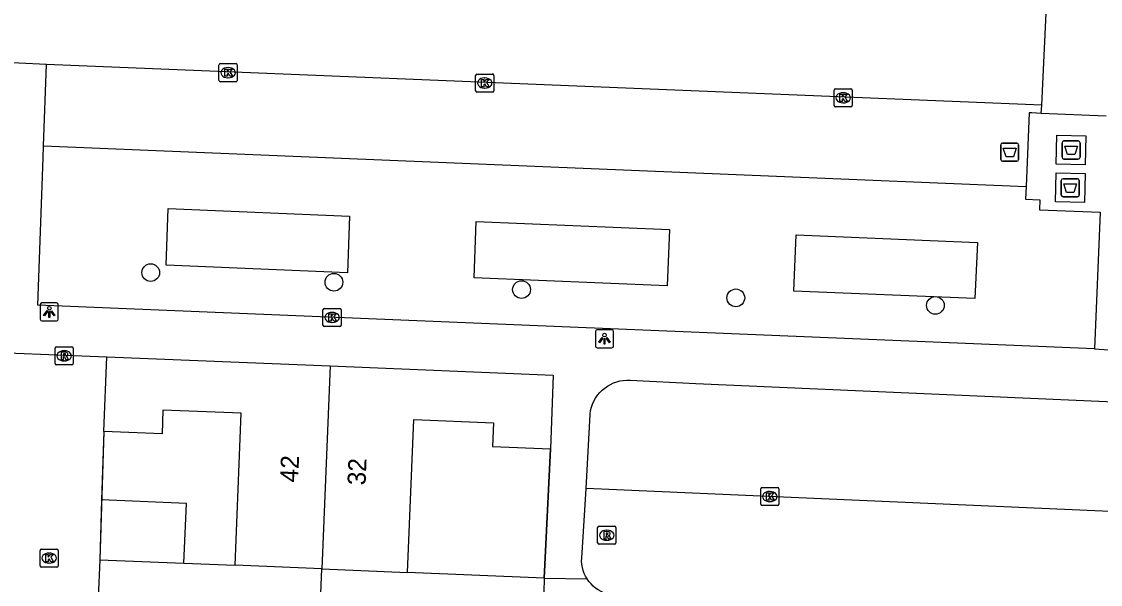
# Model space of a CAD drawing. Extents: x 160787 to 161428, y 386828 to 387483.
# Drawn here: x 161201.6 to 161261.1, y 387362.9 to 387394 of the extents above; entities that cross this region are included whole.
import ezdxf

# ---------------------------------------------------------------- set-up
doc = ezdxf.new("R2010")
doc.units = 0
for name, color, linetype in [('IMGEO_Afval_apart_plaats', 7, 'Continuous'), ('IMGEO_Boom', 7, 'Continuous'), ('IMGEO_Groenvoorziening', 7, 'Continuous'), ('IMGEO_Kolk', 7, 'Continuous'), ('IMGEO_Lichtpunt', 7, 'Continuous'), ('IMGEO_Muur', 7, 'Continuous'), ('IMGEO_Pand', 7, 'Continuous'), ('IMGEO_Pand_nummerreeks', 7, 'Continuous'), ('IMGEO_Parkeervlak_open', 7, 'Continuous'), ('IMGEO_Rijbaan_lokaal_gesloten', 7, 'Continuous'), ('IMGEO_Rijbaan_lokaal_open', 7, 'Continuous'), ('IMGEO_Rioolput', 7, 'Continuous'), ('IMGEO_Voetpad_gesloten', 7, 'Continuous'), ('IMGEO_Voetpad_open', 7, 'Continuous')]:
    doc.layers.add(name, color=color, linetype=linetype)

msp = doc.modelspace()

# ---------------------------------------------------------------- linework, layer by layer
at = {"layer": 'IMGEO_Afval_apart_plaats'}
for p, q in [((161255.607, 387386.338), (161255.607, 387387.138)), ((161255.607, 387387.138), (161255.607, 387386.338)), ((161255.707, 387387.238), (161256.497, 387387.238)), ((161256.497, 387387.238), (161255.707, 387387.238)), ((161256.597, 387387.138), (161256.597, 387386.338)), ((161256.597, 387386.338), (161256.597, 387387.138)), ((161258.993, 387386.457), (161258.993, 387387.257)), ((161258.993, 387387.257), (161258.993, 387386.457)), ((161259.093, 387387.357), (161259.883, 387387.357)), ((161259.883, 387387.357), (161259.093, 387387.357)), ((161259.983, 387387.257), (161259.983, 387386.457)), ((161259.983, 387386.457), (161259.983, 387387.257)), ((161256.497, 387386.238), (161255.707, 387386.238)), ((161255.707, 387386.238), (161256.497, 387386.238)), ((161259.883, 387386.357), (161259.093, 387386.357)), ((161259.093, 387386.357), (161259.883, 387386.357)), ((161259.048, 387385.273), (161259.838, 387385.273)), ((161259.838, 387385.273), (161259.048, 387385.273)), ((161258.948, 387384.373), (161258.948, 387385.173)), ((161258.948, 387385.173), (161258.948, 387384.373)), ((161259.938, 387385.173), (161259.938, 387384.373)), ((161259.938, 387384.373), (161259.938, 387385.173)), ((161259.838, 387384.273), (161259.048, 387384.273)), ((161259.048, 387384.273), (161259.838, 387384.273))]:
    msp.add_line(p, q, dxfattribs=at)
for points in [[(161259.136, 387387.071), (161259.84, 387387.071), (161259.691, 387386.601), (161259.285, 387386.601), (161259.136, 387387.071)], [(161255.75, 387386.952), (161256.454, 387386.952), (161256.305, 387386.482), (161255.899, 387386.482), (161255.75, 387386.952)], [(161259.091, 387384.987), (161259.795, 387384.987), (161259.646, 387384.517), (161259.24, 387384.517), (161259.091, 387384.987)]]:
    msp.add_lwpolyline(points, dxfattribs=at)
for centre, start, end in [((161255.707, 387387.138), 90, 180), ((161255.707, 387387.138), 90, 180), ((161256.497, 387387.138), 0, 90), ((161256.497, 387387.138), 360, 90), ((161259.093, 387387.257), 90, 180), ((161259.093, 387387.257), 90, 180), ((161259.883, 387387.257), 0, 90), ((161259.883, 387387.257), 360, 90), ((161259.093, 387386.457), 180, 270), ((161259.093, 387386.457), 180, 270), ((161259.883, 387386.457), 270, 0), ((161259.883, 387386.457), 270, 0), ((161255.707, 387386.338), 180, 270), ((161255.707, 387386.338), 180, 270), ((161256.497, 387386.338), 270, 0), ((161256.497, 387386.338), 270, 0), ((161259.048, 387385.173), 90, 180), ((161259.048, 387385.173), 90, 180), ((161259.838, 387385.173), 0, 90), ((161259.838, 387385.173), 360, 90), ((161259.048, 387384.373), 180, 270), ((161259.048, 387384.373), 180, 270), ((161259.838, 387384.373), 270, 0), ((161259.838, 387384.373), 270, 0)]:
    msp.add_arc(centre, 0.1, start, end, dxfattribs=at)
at = {"layer": 'IMGEO_Boom'}
for centre in [(161208.704, 387380.086), (161218.814, 387379.554), (161229.165, 387379.149), (161240.99, 387378.694), (161252.001, 387378.277)]:
    msp.add_circle(centre, 0.489, dxfattribs=at)
at = {"layer": 'IMGEO_Groenvoorziening'}
for points in [[(161219.555, 387380.081), (161209.563, 387380.494), (161209.676, 387383.625), (161219.667, 387383.206), (161219.555, 387380.081)], [(161226.661, 387382.913), (161237.333, 387382.466), (161237.193, 387379.353), (161226.549, 387379.792), (161226.661, 387382.913)], [(161244.327, 387382.173), (161254.318, 387381.754), (161254.178, 387378.651), (161244.187, 387379.063), (161244.327, 387382.173)]]:
    msp.add_lwpolyline(points, dxfattribs=at)
at = {"layer": 'IMGEO_Kolk'}
for p, q in [((161212.472, 387390.703), (161212.472, 387391.555)), ((161212.547, 387391.629), (161213.399, 387391.629)), ((161212.96, 387391.409), (161212.985, 387391.409)), ((161213.473, 387391.555), (161213.473, 387390.703)), ((161213.399, 387390.629), (161212.547, 387390.629)), ((161212.983, 387390.849), (161212.958, 387390.849)), ((161226.633, 387390.129), (161226.633, 387390.981)), ((161226.708, 387391.055), (161227.56, 387391.055)), ((161227.121, 387390.835), (161227.146, 387390.835)), ((161227.634, 387390.981), (161227.634, 387390.129)), ((161227.56, 387390.055), (161226.708, 387390.055)), ((161227.144, 387390.275), (161227.119, 387390.275)), ((161246.41, 387389.316), (161246.41, 387390.168)), ((161246.485, 387390.242), (161247.337, 387390.242)), ((161246.898, 387390.022), (161246.923, 387390.022)), ((161247.411, 387390.168), (161247.411, 387389.316)), ((161246.921, 387389.462), (161246.896, 387389.462)), ((161247.337, 387389.242), (161246.485, 387389.242)), ((161218.285, 387378.113), (161219.137, 387378.113)), ((161218.21, 387377.187), (161218.21, 387378.039)), ((161218.698, 387377.893), (161218.723, 387377.893)), ((161219.211, 387378.039), (161219.211, 387377.187)), ((161219.137, 387377.113), (161218.285, 387377.113)), ((161218.721, 387377.333), (161218.696, 387377.333)), ((161242.364, 387367.295), (161242.364, 387368.147)), ((161242.439, 387368.221), (161243.291, 387368.221)), ((161242.852, 387368.001), (161242.877, 387368.001)), ((161243.365, 387368.147), (161243.365, 387367.295)), ((161242.875, 387367.441), (161242.85, 387367.441)), ((161243.291, 387367.221), (161242.439, 387367.221)), ((161202.601, 387363.898), (161202.601, 387364.75)), ((161202.676, 387364.824), (161203.528, 387364.824)), ((161203.089, 387364.604), (161203.114, 387364.604)), ((161203.602, 387364.75), (161203.602, 387363.898)), ((161203.528, 387363.824), (161202.676, 387363.824)), ((161203.112, 387364.044), (161203.087, 387364.044))]:
    msp.add_line(p, q, dxfattribs=at)
for points in [[(161212.472, 387390.703), (161212.472, 387391.555)], [(161212.547, 387391.629), (161213.399, 387391.629)], [(161212.793, 387391.329), (161212.916, 387391.329), (161212.916, 387391.178), (161213.046, 387391.329), (161213.21, 387391.329), (161213.064, 387391.178), (161213.217, 387390.929), (161213.065, 387390.929), (161212.98, 387391.093), (161212.916, 387391.026), (161212.916, 387390.929), (161212.793, 387390.929), (161212.793, 387391.329)], [(161213.473, 387391.555), (161213.473, 387390.703)], [(161213.399, 387390.629), (161212.547, 387390.629)], [(161226.633, 387390.129), (161226.633, 387390.981)], [(161226.708, 387391.055), (161227.56, 387391.055)], [(161226.954, 387390.755), (161227.077, 387390.755), (161227.077, 387390.604), (161227.207, 387390.755), (161227.371, 387390.755), (161227.225, 387390.604), (161227.378, 387390.355), (161227.226, 387390.355), (161227.141, 387390.519), (161227.077, 387390.452), (161227.077, 387390.355), (161226.954, 387390.355), (161226.954, 387390.755)], [(161227.634, 387390.981), (161227.634, 387390.129)], [(161227.56, 387390.055), (161226.708, 387390.055)], [(161246.41, 387389.316), (161246.41, 387390.168)], [(161246.485, 387390.242), (161247.337, 387390.242)], [(161247.411, 387390.168), (161247.411, 387389.316)], [(161246.731, 387389.942), (161246.854, 387389.942), (161246.854, 387389.791), (161246.984, 387389.942), (161247.148, 387389.942), (161247.002, 387389.791), (161247.155, 387389.542), (161247.003, 387389.542), (161246.918, 387389.706), (161246.854, 387389.639), (161246.854, 387389.542), (161246.731, 387389.542), (161246.731, 387389.942)], [(161247.337, 387389.242), (161246.485, 387389.242)], [(161218.285, 387378.113), (161219.137, 387378.113)], [(161218.21, 387377.187), (161218.21, 387378.039)], [(161218.531, 387377.813), (161218.654, 387377.813), (161218.654, 387377.662), (161218.784, 387377.813), (161218.948, 387377.813), (161218.802, 387377.662), (161218.955, 387377.413), (161218.803, 387377.413), (161218.718, 387377.577), (161218.654, 387377.51), (161218.654, 387377.413), (161218.531, 387377.413), (161218.531, 387377.813)], [(161219.211, 387378.039), (161219.211, 387377.187)], [(161219.137, 387377.113), (161218.285, 387377.113)], [(161242.364, 387367.295), (161242.364, 387368.147)], [(161242.439, 387368.221), (161243.291, 387368.221)], [(161243.365, 387368.147), (161243.365, 387367.295)], [(161242.685, 387367.921), (161242.808, 387367.921), (161242.808, 387367.77), (161242.938, 387367.921), (161243.102, 387367.921), (161242.956, 387367.77), (161243.109, 387367.521), (161242.957, 387367.521), (161242.872, 387367.685), (161242.808, 387367.618), (161242.808, 387367.521), (161242.685, 387367.521), (161242.685, 387367.921)], [(161243.291, 387367.221), (161242.439, 387367.221)], [(161202.601, 387363.898), (161202.601, 387364.75)], [(161202.676, 387364.824), (161203.528, 387364.824)], [(161202.922, 387364.524), (161203.045, 387364.524), (161203.045, 387364.373), (161203.175, 387364.524), (161203.339, 387364.524), (161203.193, 387364.373), (161203.346, 387364.124), (161203.194, 387364.124), (161203.109, 387364.288), (161203.045, 387364.221), (161203.045, 387364.124), (161202.922, 387364.124), (161202.922, 387364.524)], [(161203.602, 387364.75), (161203.602, 387363.898)], [(161203.528, 387363.824), (161202.676, 387363.824)]]:
    msp.add_lwpolyline(points, dxfattribs=at)
for centre, start, end in [((161212.549, 387391.553), 91.55205, 178.44795), ((161212.549, 387391.553), 91.55205, 178.44795), ((161213.397, 387391.553), 1.55205, 88.44795), ((161213.397, 387391.553), 1.55205, 88.44795), ((161212.549, 387390.705), 181.55205, 268.44795), ((161212.549, 387390.705), 181.55205, 268.44795), ((161213.397, 387390.705), 271.55205, 358.44795), ((161213.397, 387390.705), 271.55205, 358.44795), ((161226.71, 387390.979), 91.55205, 178.44795), ((161226.71, 387390.979), 91.55205, 178.44795), ((161227.558, 387390.979), 1.55205, 88.44795), ((161227.558, 387390.979), 1.55205, 88.44795), ((161226.71, 387390.131), 181.55205, 268.44795), ((161226.71, 387390.131), 181.55205, 268.44795), ((161227.558, 387390.131), 271.55205, 358.44795), ((161227.558, 387390.131), 271.55205, 358.44795), ((161246.487, 387390.166), 91.55205, 178.44795), ((161246.487, 387390.166), 91.55205, 178.44795), ((161247.335, 387390.166), 1.55205, 88.44795), ((161247.335, 387390.166), 1.55205, 88.44795), ((161246.487, 387389.318), 181.55205, 268.44795), ((161246.487, 387389.318), 181.55205, 268.44795), ((161247.335, 387389.318), 271.55205, 358.44795), ((161247.335, 387389.318), 271.55205, 358.44795), ((161218.287, 387378.037), 91.55205, 178.44795), ((161218.287, 387378.037), 91.55205, 178.44795), ((161219.135, 387378.037), 1.55205, 88.44795), ((161219.135, 387378.037), 1.55205, 88.44795), ((161218.287, 387377.189), 181.55205, 268.44795), ((161218.287, 387377.189), 181.55205, 268.44795), ((161219.135, 387377.189), 271.55205, 358.44795), ((161219.135, 387377.189), 271.55205, 358.44795), ((161242.441, 387368.145), 91.55205, 178.44795), ((161242.441, 387368.145), 91.55205, 178.44795), ((161243.289, 387368.145), 1.55205, 88.44795), ((161243.289, 387368.145), 1.55205, 88.44795), ((161242.441, 387367.297), 181.55205, 268.44795), ((161242.441, 387367.297), 181.55205, 268.44795), ((161243.289, 387367.297), 271.55205, 358.44795), ((161243.289, 387367.297), 271.55205, 358.44795), ((161202.678, 387364.748), 91.55205, 178.44795), ((161202.678, 387364.748), 91.55205, 178.44795), ((161203.526, 387364.748), 1.55205, 88.44795), ((161203.526, 387364.748), 1.55205, 88.44795), ((161202.678, 387363.9), 181.55205, 268.44795), ((161202.678, 387363.9), 181.55205, 268.44795), ((161203.526, 387363.9), 271.55205, 358.44795), ((161203.526, 387363.9), 271.55205, 358.44795)]:
    msp.add_arc(centre, 0.0765, start, end, dxfattribs=at)
for centre, major_axis, ratio, start_param, end_param in [((161212.959, 387391.129), (-0.387, 0.002), 0.722429, 4.712389, 7.853982), ((161212.984, 387391.129), (-0.39, 0.002), 0.717154, 1.570796, 4.712389), ((161227.12, 387390.555), (-0.387, 0.002), 0.722429, 4.712389, 7.853982), ((161227.145, 387390.555), (-0.39, 0.002), 0.717154, 1.570796, 4.712389), ((161246.897, 387389.742), (-0.387, 0.002), 0.722429, 4.712389, 7.853982), ((161246.922, 387389.742), (-0.39, 0.002), 0.717154, 1.570796, 4.712389), ((161218.697, 387377.613), (-0.387, 0.002), 0.722429, 4.712389, 7.853982), ((161218.722, 387377.613), (-0.39, 0.002), 0.717154, 1.570796, 4.712389), ((161242.851, 387367.721), (-0.387, 0.002), 0.722429, 4.712389, 7.853982), ((161242.876, 387367.721), (-0.39, 0.002), 0.717154, 1.570796, 4.712389), ((161203.088, 387364.324), (-0.387, 0.002), 0.722429, 4.712389, 7.853982), ((161203.113, 387364.324), (-0.39, 0.002), 0.717154, 1.570796, 4.712389)]:
    msp.add_ellipse(centre, major_axis=major_axis, ratio=ratio, start_param=start_param, end_param=end_param, dxfattribs=at)
at = {"layer": 'IMGEO_Lichtpunt'}
for p, q in [((161202.61, 387378.323), (161202.61, 387377.516)), ((161202.61, 387378.323), (161202.61, 387377.516)), ((161203.512, 387378.418), (161202.704, 387378.418)), ((161203.512, 387378.418), (161202.704, 387378.418)), ((161203.606, 387377.516), (161203.606, 387378.323)), ((161203.606, 387377.516), (161203.606, 387378.323)), ((161202.704, 387377.422), (161203.512, 387377.422)), ((161202.704, 387377.422), (161203.512, 387377.422)), ((161234.146, 387376.935), (161233.338, 387376.935)), ((161234.146, 387376.935), (161233.338, 387376.935)), ((161233.244, 387376.84), (161233.244, 387376.033)), ((161233.244, 387376.84), (161233.244, 387376.033)), ((161234.24, 387376.033), (161234.24, 387376.84)), ((161234.24, 387376.033), (161234.24, 387376.84)), ((161233.338, 387375.939), (161234.146, 387375.939)), ((161233.338, 387375.939), (161234.146, 387375.939))]:
    msp.add_line(p, q, dxfattribs=at)
for points in [[(161202.984, 387377.987), (161203.023, 387377.959), (161202.835, 387377.697), (161202.797, 387377.724), (161202.984, 387377.987)], [(161203.086, 387377.939), (161203.133, 387377.939), (161203.133, 387377.617), (161203.086, 387377.617), (161203.086, 387377.939)], [(161203.196, 387377.959), (161203.234, 387377.986), (161203.421, 387377.724), (161203.382, 387377.696), (161203.196, 387377.959)], [(161233.618, 387376.504), (161233.657, 387376.476), (161233.469, 387376.214), (161233.431, 387376.241), (161233.618, 387376.504)], [(161233.72, 387376.456), (161233.767, 387376.456), (161233.767, 387376.134), (161233.72, 387376.134), (161233.72, 387376.456)], [(161233.83, 387376.476), (161233.868, 387376.503), (161234.055, 387376.241), (161234.016, 387376.213), (161233.83, 387376.476)]]:
    msp.add_lwpolyline(points, dxfattribs=at)
for centre in [(161203.109, 387378.121), (161233.743, 387376.638)]:
    msp.add_circle(centre, 0.0994, dxfattribs=at)
for centre, start, end in [((161202.704, 387378.323), 90, 180), ((161202.704, 387378.323), 90, 180), ((161203.512, 387378.323), 0, 90), ((161203.512, 387378.323), 0, 90), ((161202.704, 387377.516), 180, 270), ((161202.704, 387377.516), 180, 270), ((161203.512, 387377.516), 270, 0), ((161203.512, 387377.516), 270, 360), ((161233.338, 387376.84), 90, 180), ((161233.338, 387376.84), 90, 180), ((161234.146, 387376.84), 0, 90), ((161234.146, 387376.84), 0, 90), ((161233.338, 387376.033), 180, 270), ((161233.338, 387376.033), 180, 270), ((161234.146, 387376.033), 270, 0), ((161234.146, 387376.033), 270, 360)]:
    msp.add_arc(centre, 0.0946, start, end, dxfattribs=at)
at = {"layer": 'IMGEO_Muur'}
for points in [[(161206.113, 387371.322), (161205.89, 387364.23)], [(161230.423, 387363.213), (161230.756, 387370.364)]]:
    msp.add_lwpolyline(points, dxfattribs=at)
at = {"layer": 'IMGEO_Pand'}
for points in [[(161206.113, 387371.322), (161206.28, 387375.428)], [(161206.28, 387375.428), (161218.6, 387374.931)], [(161218.6, 387374.931), (161218.148, 387363.724)], [(161218.6, 387374.931), (161230.92, 387374.433), (161230.756, 387370.364)], [(161213.363, 387363.929), (161213.703, 387372.32), (161209.381, 387372.496), (161209.328, 387371.191), (161206.113, 387371.322)], [(161222.872, 387363.52), (161223.214, 387371.968), (161227.613, 387371.79), (161227.56, 387370.493), (161230.756, 387370.364)], [(161205.994, 387367.533), (161205.89, 387364.23)], [(161210.538, 387364.043), (161210.671, 387367.344), (161205.994, 387367.533)], [(161205.89, 387364.23), (161205.72, 387360.028)], [(161205.89, 387364.23), (161210.538, 387364.043)], [(161210.538, 387364.043), (161213.363, 387363.929)], [(161218.148, 387363.724), (161213.363, 387363.929)], [(161217.692, 387352.423), (161218.148, 387363.724)], [(161218.148, 387363.724), (161222.872, 387363.52)], [(161230.423, 387363.213), (161222.872, 387363.52)], [(161230.423, 387363.213), (161230.392, 387362.441), (161230.253, 387358.994)]]:
    msp.add_lwpolyline(points, dxfattribs=at)
at = {"layer": 'IMGEO_Parkeervlak_open'}
msp.add_lwpolyline([(161202.796, 387387.096), (161257.007, 387384.84)], dxfattribs=at)
at = {"layer": 'IMGEO_Rijbaan_lokaal_gesloten'}
for points in [[(161202.958, 387391.583), (161201.435, 387391.646), (161201.019, 387391.663)], [(161257.868, 387389.334), (161202.958, 387391.583)]]:
    msp.add_lwpolyline(points, dxfattribs=at)
at = {"layer": 'IMGEO_Rijbaan_lokaal_open'}
for points in [[(161257.868, 387389.334), (161258.25, 387397.175)], [(161257.846, 387388.881), (161257.868, 387389.334)], [(161261.433, 387388.734), (161257.846, 387388.881)], [(161232.787, 387363.171), (161232.7, 387363.321), (161232.627, 387363.478), (161232.568, 387363.642), (161232.525, 387363.809), (161232.496, 387363.981), (161232.483, 387364.154), (161232.485, 387364.327), (161232.74, 387368.166)], [(161329.512, 387363.912), (161232.74, 387368.166)], [(161235.882, 387362.286), (161234.331, 387362.277), (161234.213, 387362.286), (161234.042, 387362.312), (161233.873, 387362.354), (161233.709, 387362.411), (161233.551, 387362.481), (161233.4, 387362.566), (161233.256, 387362.664), (161233.122, 387362.774), (161232.999, 387362.896), (161232.887, 387363.029), (161232.787, 387363.171)]]:
    msp.add_lwpolyline(points, dxfattribs=at)
at = {"layer": 'IMGEO_Rioolput'}
for p, q in [((161203.433, 387375.064), (161203.433, 387375.916)), ((161203.508, 387375.99), (161204.36, 387375.99)), ((161203.921, 387375.77), (161203.946, 387375.77)), ((161204.434, 387375.916), (161204.434, 387375.064)), ((161203.944, 387375.21), (161203.919, 387375.21)), ((161204.36, 387374.99), (161203.508, 387374.99)), ((161233.366, 387365.158), (161233.366, 387366.01)), ((161233.441, 387366.084), (161234.293, 387366.084)), ((161233.854, 387365.864), (161233.879, 387365.864)), ((161234.367, 387366.01), (161234.367, 387365.158)), ((161234.293, 387365.084), (161233.441, 387365.084)), ((161233.877, 387365.304), (161233.852, 387365.304))]:
    msp.add_line(p, q, dxfattribs=at)
for points in [[(161203.433, 387375.064), (161203.433, 387375.916)], [(161203.508, 387375.99), (161204.36, 387375.99)], [(161204.434, 387375.916), (161204.434, 387375.064)], [(161204.022, 387375.688), (161203.77, 387375.69), (161203.77, 387375.29)], [(161203.77, 387375.29), (161203.894, 387375.29), (161203.894, 387375.452), (161203.905, 387375.452)], [(161203.948, 387375.609), (161203.894, 387375.609), (161203.894, 387375.528)], [(161203.894, 387375.528), (161203.946, 387375.528)], [(161203.952, 387375.423), (161204.023, 387375.29), (161204.163, 387375.29), (161204.098, 387375.416)], [(161204.36, 387374.99), (161203.508, 387374.99)], [(161233.366, 387365.158), (161233.366, 387366.01)], [(161233.441, 387366.084), (161234.293, 387366.084)], [(161233.955, 387365.782), (161233.703, 387365.784), (161233.703, 387365.384)], [(161233.881, 387365.703), (161233.827, 387365.703), (161233.827, 387365.622)], [(161233.827, 387365.622), (161233.879, 387365.622)], [(161234.367, 387366.01), (161234.367, 387365.158)], [(161234.293, 387365.084), (161233.441, 387365.084)], [(161233.703, 387365.384), (161233.827, 387365.384), (161233.827, 387365.546), (161233.838, 387365.546)], [(161233.885, 387365.517), (161233.956, 387365.384), (161234.096, 387365.384), (161234.031, 387365.51)]]:
    msp.add_lwpolyline(points, dxfattribs=at)
for centre, radius, start, end in [((161203.51, 387375.914), 0.0765, 91.55205, 178.44795), ((161203.51, 387375.914), 0.0765, 91.55205, 178.44795), ((161204.358, 387375.914), 0.0765, 1.55205, 88.44795), ((161204.358, 387375.914), 0.0765, 1.55205, 88.44795), ((161203.904, 387375.399), 0.0533, 26.02933, 88.69889), ((161203.93, 387375.717), 0.19, 274.7715, 282.96867), ((161203.954, 387375.513), 0.0964, 77.00612, 93.18647), ((161203.968, 387375.57), 0.0378, 276.66336, 79.67722), ((161204.021, 387375.578), 0.109, 350.36119, 89.41601), ((161204.019, 387375.578), 0.112, 277.58423, 350.98172), ((161204.003, 387375.363), 0.108, 29.51342, 73.79051), ((161203.51, 387375.066), 0.0765, 181.55205, 268.44795), ((161203.51, 387375.066), 0.0765, 181.55205, 268.44795), ((161204.358, 387375.066), 0.0765, 271.55205, 358.44795), ((161204.358, 387375.066), 0.0765, 271.55205, 358.44795), ((161233.443, 387366.008), 0.0765, 91.55205, 178.44795), ((161233.443, 387366.008), 0.0765, 91.55205, 178.44795), ((161233.863, 387365.811), 0.19, 274.7715, 282.96867), ((161233.887, 387365.607), 0.0964, 77.00612, 93.18647), ((161233.901, 387365.664), 0.0378, 276.66336, 79.67722), ((161233.954, 387365.672), 0.109, 350.36119, 89.41601), ((161233.952, 387365.672), 0.112, 277.58423, 350.98172), ((161234.291, 387366.008), 0.0765, 1.55205, 88.44795), ((161234.291, 387366.008), 0.0765, 1.55205, 88.44795), ((161233.443, 387365.16), 0.0765, 181.55205, 268.44795), ((161233.443, 387365.16), 0.0765, 181.55205, 268.44795), ((161233.837, 387365.493), 0.0533, 26.02933, 88.69889), ((161233.936, 387365.457), 0.108, 29.51342, 73.79051), ((161234.291, 387365.16), 0.0765, 271.55205, 358.44795), ((161234.291, 387365.16), 0.0765, 271.55205, 358.44795)]:
    msp.add_arc(centre, radius, start, end, dxfattribs=at)
for centre, major_axis, ratio, start_param, end_param in [((161203.92, 387375.49), (-0.387, 0.002), 0.722429, 4.712389, 7.853982), ((161203.945, 387375.49), (-0.39, 0.002), 0.717154, 1.570796, 4.712389), ((161233.853, 387365.584), (-0.387, 0.002), 0.722429, 4.712389, 7.853982), ((161233.878, 387365.584), (-0.39, 0.002), 0.717154, 1.570796, 4.712389)]:
    msp.add_ellipse(centre, major_axis=major_axis, ratio=ratio, start_param=start_param, end_param=end_param, dxfattribs=at)
at = {"layer": 'IMGEO_Voetpad_gesloten'}
for points in [[(161260.271, 387386.04), (161258.671, 387386.075), (161258.706, 387387.675), (161260.305, 387387.64), (161260.271, 387386.04)], [(161260.225, 387383.955), (161258.626, 387383.99), (161258.661, 387385.59), (161260.26, 387385.555), (161260.225, 387383.955)]]:
    msp.add_lwpolyline(points, dxfattribs=at)
at = {"layer": 'IMGEO_Voetpad_open'}
for points in [[(161202.796, 387387.096), (161202.958, 387391.583)], [(161257.846, 387388.881), (161257.328, 387388.902), (161257.177, 387388.908), (161257.007, 387384.84)], [(161260.787, 387375.875), (161202.479, 387378.285), (161202.772, 387386.417), (161202.796, 387387.096)], [(161257.007, 387384.84), (161256.978, 387384.145), (161257.757, 387384.112), (161257.745, 387383.546), (161261.1, 387383.434), (161260.787, 387375.875)], [(161260.787, 387375.875), (161262.632, 387375.752)], [(161200.81, 387375.661), (161206.28, 387375.428)], [(161232.74, 387368.166), (161232.946, 387372.244), (161232.95, 387372.281), (161232.978, 387372.467), (161233.023, 387372.649), (161233.084, 387372.826), (161233.161, 387372.997), (161233.253, 387373.161), (161233.359, 387373.316), (161233.478, 387373.46), (161233.61, 387373.594), (161233.753, 387373.715), (161233.907, 387373.823), (161234.069, 387373.917), (161234.239, 387373.996), (161234.416, 387374.059), (161234.597, 387374.106), (161234.782, 387374.137), (161234.969, 387374.151), (161235.157, 387374.149), (161238.778, 387373.972), (161275.29, 387372.362), (161326.049, 387370.269), (161326.758, 387370.22)], [(161206.113, 387371.322), (161205.994, 387367.533)], [(161230.756, 387370.364), (161230.423, 387363.213)], [(161230.423, 387363.213), (161232.787, 387363.171)]]:
    msp.add_lwpolyline(points, dxfattribs=at)

# ---------------------------------------------------------------- texts
at = {"layer": 'IMGEO_Pand_nummerreeks'}
for s, rotation, p in [('42', 87.71696, (161216.835, 387368.489)), ('32', 87.7943, (161220.558, 387368.33))]:
    msp.add_text(s, height=1, rotation=rotation, dxfattribs=at).set_placement(p)

doc.saveas('drawing.dxf')
